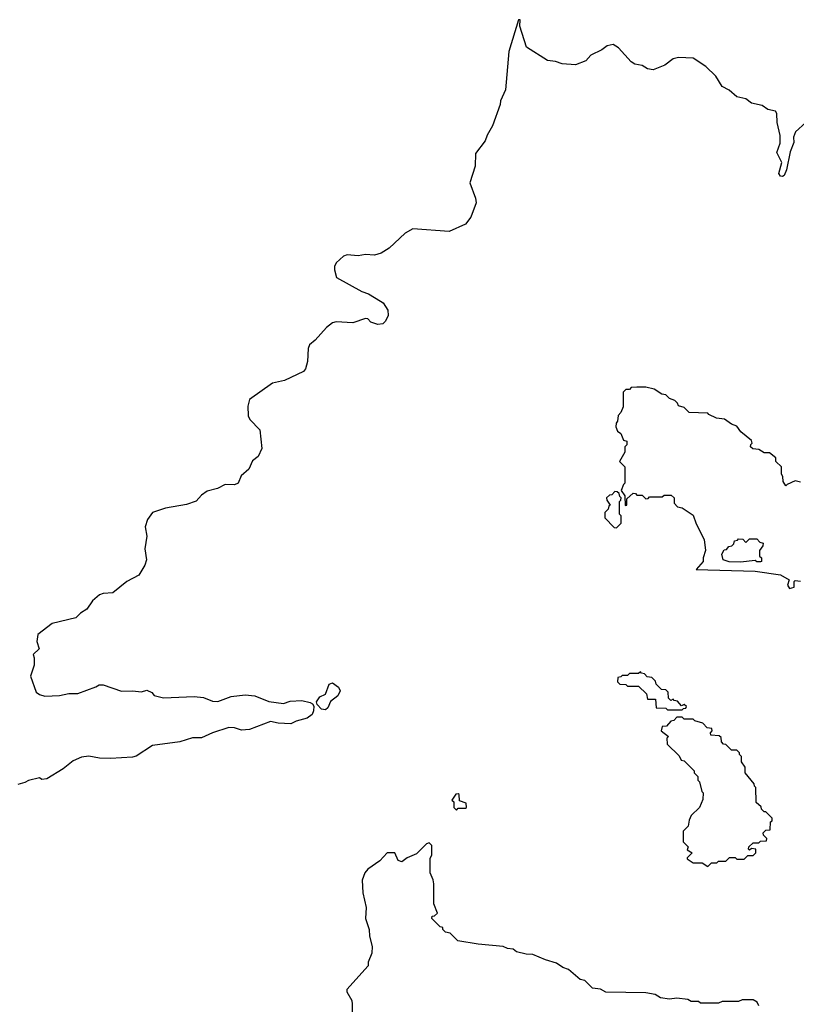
# Model space of a CAD drawing. Extents: x 2293139 to 2515392, y 824115 to 1006937.
# Tile 349 of 417: x 2466016 to 2470282, y 829864 to 835270. Entities that reach past the tile are written whole.
import ezdxf

# ---------------------------------------------------------------- set-up
doc = ezdxf.new("R2010")
doc.units = 0

msp = doc.modelspace()

# ---------------------------------------------------------------- linework, layer by layer
at = {"layer": '0CON10XD'}
for points in [[(2470334.1, 834705.9), (2470276.7, 834655), (2470266.2, 834625), (2470267.5, 834595), (2470247.5, 834545), (2470228, 834445), (2470215.7, 834414.3), (2470205, 834408.8), (2470195, 834411.2), (2470186, 834425), (2470201.4, 834485), (2470175, 834540), (2470192.7, 834592.7), (2470193.3, 834635), (2470175.7, 834705), (2470174.3, 834754.3), (2470167.6, 834767.6), (2470125, 834777.1), (2470095, 834799.4), (2470035, 834812), (2470005, 834835.8), (2469955, 834846.2), (2469912.3, 834882.3), (2469875, 834903.1), (2469839.2, 834959.2), (2469785, 835013.1), (2469715, 835058.1), (2469635, 835062), (2469605, 835056), (2469558.8, 835021.2), (2469495, 834993.8), (2469465, 835000), (2469435, 835018), (2469395, 835025.7), (2469375, 835039.2), (2469305.3, 835115.3), (2469275, 835132.9), (2469243, 835127), (2469213.3, 835105), (2469152.5, 835075), (2469125, 835043.8), (2469068.3, 835021.7), (2468995, 835027.1), (2468959.8, 835039.8), (2468915, 835045.5), (2468798.9, 835118.9), (2468762.5, 835235), (2468765, 835270), (2468755, 835270), (2468702, 835095), (2468684.3, 834885), (2468656.2, 834825), (2468654.2, 834805), (2468612.9, 834687.1), (2468583.2, 834636.8), (2468572.9, 834605)], [(2468572.9, 834605), (2468520, 834535), (2468516.9, 834465), (2468487.8, 834375), (2468520.4, 834290.4), (2468522.9, 834265), (2468493.1, 834185), (2468465, 834147.5), (2468375, 834107.5), (2468175, 834122.5), (2468132.6, 834097.4), (2468046.2, 834015), (2468001.7, 833988.3), (2467965, 833977.1), (2467915, 833980), (2467875, 833974.3), (2467815, 833979.6), (2467795, 833971.1), (2467754.2, 833935), (2467744.4, 833915.6), (2467744.2, 833895.8), (2467756.7, 833855), (2467895, 833776.7), (2467932.5, 833765), (2467997.5, 833725), (2468012.5, 833715), (2468037.5, 833675), (2468040, 833645), (2468026.1, 833613.9), (2468010.7, 833599.3), (2467983.6, 833596.4), (2467945, 833610), (2467927.3, 833627.3), (2467915, 833630), (2467845, 833606.2), (2467755, 833611.5), (2467733.8, 833606.2), (2467700.3, 833579.7), (2467639.6, 833510.4), (2467607.5, 833485), (2467600, 833465), (2467596.4, 833393.6), (2467586.4, 833353.6), (2467575, 833337.5), (2467471.1, 833288.9), (2467405, 833273.5), (2467277.5, 833185), (2467268.3, 833148.3), (2467270.6, 833095), (2467280.8, 833075), (2467335, 833017.5), (2467346.7, 832915), (2467325, 832872.5), (2467295, 832847.5), (2467275, 832802.5), (2467233.3, 832765), (2467215.8, 832725), (2467195, 832715.7), (2467145, 832717.1), (2467103.3, 832695), (2467045, 832680.6), (2467015, 832659.4), (2466985, 832626), (2466932.4, 832607.6), (2466817.6, 832587.6), (2466745, 832564.3), (2466718.6, 832525), (2466705.7, 832485), (2466713.8, 832435), (2466703.8, 832365), (2466711.9, 832305), (2466703.5, 832275), (2466670.5, 832219.5), (2466604.5, 832185.5), (2466527.7, 832122.3), (2466475, 832120), (2466455, 832111.2), (2466415, 832079.2), (2466385, 832034.2), (2466349.1, 832010.9), (2466325, 831985.7), (2466195, 831954.4), (2466115.7, 831894.3), (2466109.2, 831855), (2466123.8, 831815), (2466090, 831785), (2466096, 831766), (2466095.4, 831725), (2466074.7, 831665), (2466106.8, 831576.8), (2466125, 831564.2), (2466153.9, 831556.1), (2466235, 831559.2), (2466285, 831570), (2466335, 831570), (2466435, 831606.2), (2466453, 831617), (2466475, 831618.6), (2466575, 831582.5), (2466635, 831585.8), (2466685, 831580), (2466715, 831588.8), (2466742.5, 831575), (2466755, 831560), (2466806.1, 831546.1), (2466975, 831554.2), (2467025, 831549.2), (2467075, 831528.8), (2467105, 831526.7), (2467177, 831553), (2467255, 831562.9), (2467307.9, 831557.9), (2467385, 831526.2), (2467465, 831516.2), (2467502.2, 831527.8), (2467565, 831531.1), (2467611.4, 831521.4), (2467624.2, 831514.2), (2467630.7, 831500.7), (2467630, 831475), (2467622, 831455), (2467595, 831434), (2467535, 831418.8), (2467505.7, 831404.3), (2467435, 831407.5), (2467394.1, 831415.9), (2467277.6, 831372.4), (2467235, 831369.4), (2467195, 831381.4), (2467165, 831382.9), (2467075.7, 831354.3), (2467015, 831326.2), (2466965, 831327.5), (2466895, 831304.2), (2466745, 831284), (2466655, 831226.2), (2466635, 831220), (2466515, 831213.8), (2466455, 831215.8), (2466395, 831226), (2466355, 831220), (2466310.3, 831199.7), (2466254.1, 831155.9), (2466165, 831102), (2466137.5, 831097.5), (2466125, 831107.5), (2466065, 831093.3), (2466045, 831081.2), (2466005, 831070)], [(2470305, 832730), (2470275, 832737.5), (2470231.7, 832718.3), (2470225, 832710), (2470210, 832735), (2470208.3, 832761.7), (2470200, 832775), (2470200, 832815), (2470170, 832845), (2470170, 832865), (2470135, 832892.5), (2470105, 832892.5), (2470075, 832910), (2470043.6, 832913.6), (2470030, 832925), (2470031.7, 832938.3), (2470040, 832945), (2470035, 832960), (2469977, 833007), (2469955, 833037.5), (2469925, 833050), (2469887, 833077), (2469843, 833083), (2469801.7, 833101.7), (2469795, 833110), (2469693, 833113), (2469665, 833140), (2469635, 833150), (2469630, 833165), (2469615, 833180), (2469585, 833190), (2469565, 833210), (2469543, 833213), (2469501.7, 833241.7), (2469455, 833252.5), (2469405, 833252.5), (2469375, 833250), (2469365, 833240), (2469345, 833240), (2469330, 833225), (2469330, 833145), (2469317, 833113), (2469303, 833097), (2469300, 833065), (2469292.5, 833055), (2469290, 833035), (2469300, 833010), (2469318.3, 832998.3), (2469331.7, 832961.7), (2469350, 832955), (2469350, 832935), (2469340, 832925), (2469340, 832895), (2469310, 832845), (2469340, 832815), (2469340, 832725), (2469331.7, 832718.3), (2469320, 832685), (2469340, 832655), (2469341.7, 832601.7), (2469350, 832605), (2469351.7, 832638.3), (2469385, 832670), (2469398.3, 832668.3), (2469405, 832660), (2469435, 832660), (2469455, 832640), (2469468.3, 832641.7), (2469475, 832650), (2469545, 832650), (2469555, 832660), (2469595, 832660), (2469610, 832645), (2469610, 832615), (2469630, 832595), (2469655, 832590), (2469715, 832550), (2469732.3, 832502.3), (2469776.4, 832416.4), (2469782.5, 832355), (2469770, 832315), (2469770, 832295), (2469731.7, 832251.7), (2470055, 832242.5), (2470195, 832222.5), (2470242.5, 832195), (2470232.5, 832165), (2470245, 832147.5), (2470270, 832155), (2470270, 832185), (2470275, 832190), (2470305, 832186.2)], [(2469295, 832480), (2469320, 832505), (2469320, 832545), (2469310, 832555), (2469310, 832625), (2469318.3, 832631.7), (2469320, 832645), (2469311.7, 832651.7), (2469308.3, 832668.3), (2469298.3, 832678.3), (2469285, 832680), (2469268.3, 832661.7), (2469255, 832660), (2469240, 832645), (2469241.7, 832631.7), (2469260, 832605), (2469251.7, 832598.3), (2469248.3, 832581.7), (2469230, 832565), (2469230, 832535), (2469281.7, 832481.7), (2469295, 832480)], [(2469975, 832291.2), (2469913.6, 832293.6), (2469880, 832305), (2469872.5, 832335), (2469885, 832360), (2469898.3, 832361.7), (2469911.7, 832378.3), (2469928.3, 832381.7), (2469938.3, 832391.7), (2469941.7, 832408.3), (2469958.3, 832411.7), (2469965, 832420), (2469988.3, 832418.3), (2470005, 832400), (2470025, 832420), (2470065, 832420), (2470081.7, 832401.7), (2470100, 832395), (2470098.3, 832381.7), (2470080, 832355), (2470080, 832325), (2470090, 832315), (2470090, 832295), (2470085, 832292.5), (2470065, 832293.3), (2470055, 832300), (2469975, 832291.2)], [(2469655, 831480), (2469661.7, 831488.3), (2469675, 831490), (2469678.3, 831498.3), (2469665, 831510), (2469651.7, 831501.7), (2469628.3, 831528.3), (2469611.7, 831531.7), (2469605, 831540), (2469591.7, 831531.7), (2469580, 831545), (2469578.3, 831578.3), (2469565, 831590), (2469541.7, 831591.7), (2469511.7, 831621.7), (2469508.3, 831638.3), (2469488.3, 831658.3), (2469461.7, 831661.7), (2469448.3, 831678.3), (2469431.7, 831681.7), (2469425, 831690), (2469415, 831680), (2469365, 831680), (2469355, 831670), (2469325, 831670), (2469318.3, 831661.7), (2469301.7, 831658.3), (2469300, 831635), (2469311.7, 831621.7), (2469345, 831620), (2469355, 831610), (2469415, 831610), (2469458.3, 831568.3), (2469465, 831540), (2469508.3, 831538.3), (2469511.7, 831491.7), (2469565, 831490), (2469575, 831480), (2469655, 831480)], [(2467695, 831481.2), (2467673.3, 831485), (2467649.6, 831509.6), (2467645.8, 831525), (2467665, 831551.4), (2467695, 831566), (2467715, 831621.2), (2467735, 831628.6), (2467767.5, 831605), (2467775.7, 831585), (2467763, 831557), (2467723.6, 831526.4), (2467708.3, 831491.7), (2467695, 831481.2)], [(2469795, 830620), (2469815, 830640), (2469845, 830640), (2469855, 830650), (2469895, 830650), (2469915, 830670), (2469945, 830670), (2469955, 830660), (2469995, 830660), (2470015, 830680), (2470045, 830680), (2470060, 830695), (2470060, 830715), (2470035, 830720), (2470025, 830710), (2470020, 830715), (2470021.7, 830728.3), (2470045, 830750), (2470075, 830750), (2470085, 830760), (2470118.3, 830761.7), (2470120, 830775), (2470101.7, 830791.7), (2470100, 830805), (2470115, 830820), (2470138.3, 830821.7), (2470140, 830865), (2470148.3, 830871.7), (2470150, 830885), (2470115, 830920), (2470105, 830920), (2470090, 830935), (2470088.3, 830948.3), (2470061.7, 830971.7), (2470060, 831055), (2470051.7, 831061.7), (2470050, 831075), (2470000, 831135), (2470000, 831165), (2469980, 831195), (2469980, 831225), (2469970, 831235), (2469970, 831245), (2469955, 831260), (2469925, 831260), (2469895, 831290), (2469881.7, 831291.7), (2469870, 831305), (2469868.3, 831328.3), (2469858.3, 831338.3), (2469811.7, 831341.7), (2469810, 831355), (2469820, 831365), (2469818.3, 831378.3), (2469791.7, 831381.7), (2469768.3, 831408.3), (2469725, 831420), (2469715, 831430), (2469665, 831430), (2469655, 831440), (2469625, 831440), (2469608.3, 831421.7), (2469591.7, 831418.3), (2469568.3, 831391.7), (2469545, 831390), (2469540, 831365), (2469580, 831335), (2469570, 831325), (2469571.7, 831291.7), (2469638.3, 831228.3), (2469650, 831205), (2469665, 831200), (2469720, 831145), (2469720, 831135), (2469740, 831115), (2469740, 831095), (2469750, 831085), (2469763, 831033), (2469770, 831025), (2469768.3, 830988.3), (2469750, 830945), (2469705, 830900), (2469692.5, 830875), (2469688.3, 830841.7), (2469660, 830815), (2469660, 830755), (2469688.3, 830728.3), (2469681.7, 830711.7), (2469710, 830695), (2469681.7, 830668.3), (2469681.7, 830661.7), (2469715, 830640), (2469765, 830640), (2469795, 830620)], [(2468415, 830930), (2468425, 830940), (2468465, 830940), (2468470, 830945), (2468468.3, 830968.3), (2468431.7, 830981.7), (2468430, 831015), (2468425, 831020), (2468411.7, 831018.3), (2468390, 830985), (2468400, 830975), (2468400, 830945), (2468415, 830930)], [(2470076.7, 829855), (2470066.4, 829876.4), (2470045, 829887.5), (2469985, 829887.5), (2469965, 829880), (2469875, 829880), (2469855, 829870), (2469755, 829870), (2469745, 829880), (2469705, 829880), (2469685, 829890), (2469625, 829897.5), (2469585, 829892.5), (2469535, 829900), (2469507, 829917), (2469455, 829927.5), (2469235, 829930), (2469207, 829947), (2469161.7, 829951.7), (2469120, 829995), (2469095, 830000), (2469030, 830055), (2469000, 830065), (2468965, 830090), (2468905, 830107.5), (2468835, 830137.5), (2468798.3, 830138.3), (2468745, 830152.5), (2468727, 830167), (2468695, 830170), (2468671.7, 830181.7), (2468535, 830193.3), (2468423, 830213), (2468380, 830255), (2468355, 830260), (2468340, 830275), (2468340, 830285), (2468325, 830290), (2468280, 830335), (2468281.7, 830348.3), (2468295, 830350), (2468310, 830365), (2468290, 830415), (2468290, 830525), (2468287, 830547), (2468270, 830585), (2468270, 830665), (2468280, 830685), (2468280, 830735), (2468265, 830750), (2468250, 830745), (2468195, 830690), (2468145, 830667.5), (2468115, 830646.7), (2468095, 830652.5), (2468076.1, 830696.1), (2468035, 830696.2), (2467995, 830652), (2467927.5, 830605), (2467912.5, 830585), (2467897.5, 830545), (2467901.2, 830475), (2467918.8, 830395), (2467916.2, 830335), (2467936.2, 830275), (2467937, 830237), (2467951.7, 830181.7), (2467950, 830145), (2467930, 830095), (2467930, 830075), (2467812.5, 829945), (2467813, 829933), (2467840, 829885), (2467842.5, 829865), (2467841.7, 829711.7)]]:
    msp.add_lwpolyline(points, dxfattribs=at)

doc.saveas('drawing.dxf')
